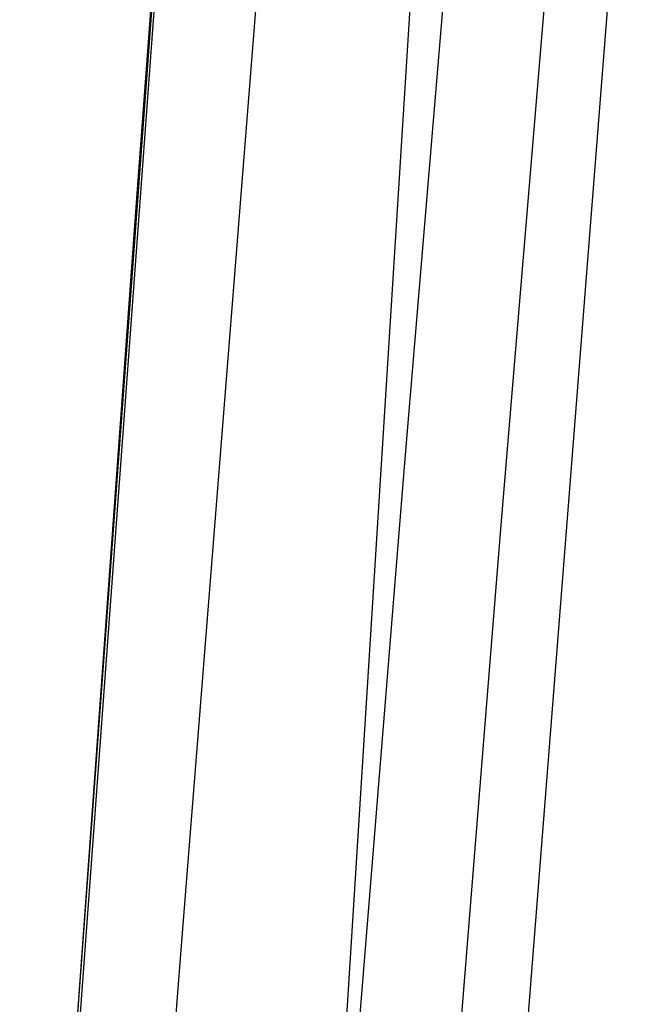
# Model space of a CAD drawing. Header units: metres. Extents: x 209848 to 209928, y 1182430 to 1182563.
# Tile 621 of 656: x 209852.7498 to 209852.787, y 1182487.3955 to 1182487.455. Entities that reach past the tile are written whole.
import ezdxf

# ---------------------------------------------------------------- set-up
doc = ezdxf.new("R2010")
doc.units = ezdxf.units.M
doc.header["$MEASUREMENT"] = 0
doc.linetypes.add('DGN Style 2', pattern=[15.036391, 9.021834, -6.014556])
doc.layers.get('0').update_dxf_attribs({"color": 254})

# ---------------------------------------------------------------- blocks, each defined once
blk = doc.blocks.new('*U2')
at = {"color": 3, "linetype": 'Continuous'}
for p, q in [((1.41931, -11.52064), (1.412051, -11.617403)), ((1.412051, -11.617403), (1.405027, -11.714262))]:
    blk.add_line(p, q, dxfattribs=at)
blk = doc.blocks.new('*U3')
at = {"color": 3, "linetype": 'Continuous'}
blk.add_line((1.415639, -11.569587), (1.408402, -11.667712), dxfattribs=at)
blk = doc.blocks.new('*U4')
at = {"color": 3, "linetype": 'Continuous'}
blk.add_line((1.414429, -11.588019), (1.407189, -11.686337), dxfattribs=at)
blk = doc.blocks.new('*U5')
at = {"color": 3, "linetype": 'Continuous'}
for p, q in [((1.42262, -11.563558), (1.414801, -11.66181)), ((1.414801, -11.66181), (1.407255, -11.760206))]:
    blk.add_line(p, q, dxfattribs=at)
blk = doc.blocks.new('*U6')
at = {"color": 3, "linetype": 'Continuous'}
for p, q in [((1.43667, -11.532779), (1.428311, -11.632621)), ((1.428311, -11.632621), (1.420227, -11.732541))]:
    blk.add_line(p, q, dxfattribs=at)
blk = doc.blocks.new('*U7')
at = {"color": 3, "linetype": 'Continuous'}
for p, q in [((1.442308, -11.538054), (1.43414, -11.636361)), ((1.43414, -11.636361), (1.426224, -11.734684))]:
    blk.add_line(p, q, dxfattribs=at)
blk = doc.blocks.new('*U8')
at = {"color": 3, "linetype": 'Continuous'}
blk.add_line((1.441445, -11.594028), (1.433562, -11.694227), dxfattribs=at)
blk = doc.blocks.new('*U9')
at = {"color": 3, "linetype": 'Continuous'}
blk.add_line((1.429903, -11.584695), (1.4236, -11.685259), dxfattribs=at)
blk = doc.blocks.new('ATTEMP')
at = {"color": 3, "linetype": 'Continuous'}
for name in ['*U9', '*U8', '*U7', '*U6', '*U4', '*U5', '*U3', '*U2']:
    blk.add_blockref(name, (-8.511171, 0), dxfattribs=at)

msp = doc.modelspace()

# ---------------------------------------------------------------- block references
at = {"color": 1, "linetype": 'DGN Style 2'}
msp.add_blockref('ATTEMP', (209859.855907, 1182499.061067), dxfattribs=at)

doc.saveas('drawing.dxf')
